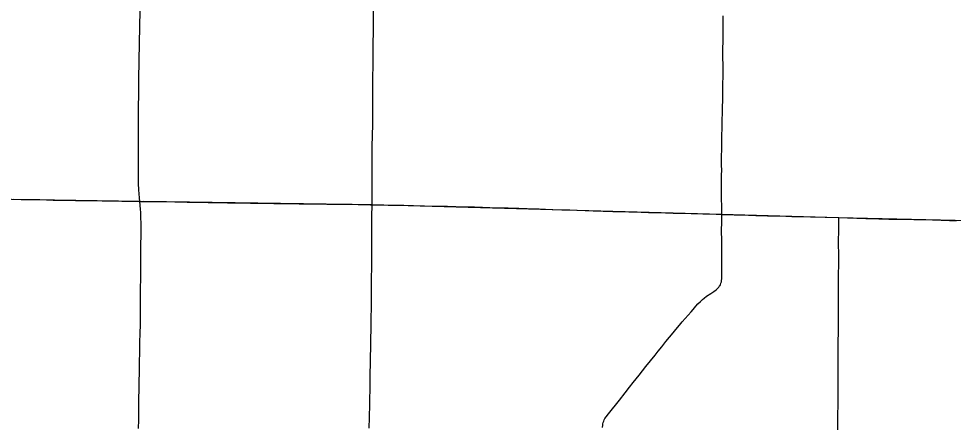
# Model space of a CAD drawing. Extents: x 9078 to 9739, y 4248 to 4966.
# Drawn here: x 9460 to 9565.4, y 4782 to 4827.9 of the extents above; entities that cross this region are included whole.
import ezdxf

# ---------------------------------------------------------------- set-up
doc = ezdxf.new("R2010")
doc.units = 0
for name, color, linetype in [('GM_X_County_Road', 7, 'Continuous'), ('GM_X_State_Route', 7, 'Continuous'), ('GM_X_Township', 7, 'Continuous'), ('GM_X_Township_Road', 7, 'Continuous')]:
    doc.layers.add(name, color=color, linetype=linetype)

msp = doc.modelspace()

# ---------------------------------------------------------------- linework, layer by layer
at = {"layer": 'GM_X_County_Road'}
for points in [[(9499.83, 4806.86), (9499.83, 4807.06), (9499.83, 4808.05), (9499.83, 4809.11), (9499.83, 4809.69), (9499.83, 4811.49), (9499.83, 4811.82), (9499.84, 4812.22), (9499.85, 4812.71), (9499.85, 4813.45), (9499.88, 4814.68), (9499.89, 4815.9), (9499.9, 4816.89), (9499.9, 4817.63), (9499.91, 4819.59), (9499.92, 4821.07), (9499.93, 4822.71), (9499.93, 4823.03), (9499.95, 4824.37), (9499.96, 4824.77), (9499.97, 4826.66), (9499.99, 4829.37)], [(9539.24, 4805.78), (9539.24, 4806.7), (9539.23, 4807.52), (9539.23, 4809.16), (9539.23, 4810.22), (9539.24, 4810.71), (9539.23, 4811.37), (9539.23, 4811.7), (9539.23, 4812.27), (9539.25, 4813.17), (9539.26, 4813.83), (9539.27, 4814.65), (9539.29, 4815.55), (9539.31, 4816.45), (9539.33, 4817.19), (9539.33, 4817.6), (9539.34, 4818.01), (9539.35, 4818.5), (9539.36, 4819.07), (9539.36, 4819.48), (9539.37, 4819.81), (9539.37, 4820.3), (9539.39, 4821.53), (9539.39, 4822.18), (9539.38, 4823.9), (9539.38, 4824.64), (9539.39, 4825.13), (9539.39, 4825.79), (9539.39, 4826.28), (9539.39, 4826.93), (9539.4, 4828.16)], [(9459.35, 4807.48), (9460.25, 4807.46), (9461.23, 4807.45), (9461.89, 4807.44), (9462.38, 4807.44), (9463.86, 4807.39), (9464.51, 4807.38), (9464.84, 4807.37), (9465.25, 4807.37), (9465.74, 4807.36), (9466.39, 4807.35), (9467.36, 4807.34), (9468.25, 4807.33), (9469.4, 4807.31), (9470.8, 4807.29), (9471.62, 4807.28), (9472.43, 4807.26), (9473.17, 4807.25), (9473.64, 4807.24)], [(9473.64, 4807.24), (9474.79, 4807.24), (9475.6, 4807.22), (9477.58, 4807.19), (9478.97, 4807.17), (9480.29, 4807.14), (9481.35, 4807.12), (9482.48, 4807.11), (9483.53, 4807.09), (9484.55, 4807.07), (9486.11, 4807.05), (9487.51, 4807.03), (9488.74, 4807.02), (9490.63, 4807), (9491.61, 4806.98), (9492.84, 4806.97), (9494.73, 4806.94), (9495.38, 4806.93), (9496.53, 4806.92), (9497.59, 4806.91), (9498.26, 4806.89), (9499.65, 4806.87), (9499.83, 4806.86)], [(9499.51, 4781.64), (9499.54, 4782.87), (9499.56, 4784.35), (9499.57, 4785.09), (9499.59, 4785.9), (9499.59, 4786.23), (9499.6, 4786.56), (9499.61, 4787.38), (9499.62, 4787.79), (9499.64, 4788.94), (9499.65, 4789.59), (9499.66, 4790), (9499.67, 4790.41), (9499.69, 4791.15), (9499.7, 4791.64), (9499.71, 4792.95), (9499.72, 4793.44), (9499.72, 4793.85), (9499.73, 4794.26), (9499.75, 4795.08), (9499.75, 4795.57), (9499.74, 4795.98), (9499.75, 4797.21), (9499.76, 4798.12), (9499.77, 4798.77), (9499.78, 4799.59), (9499.78, 4800.17), (9499.79, 4801.64), (9499.79, 4802.22), (9499.79, 4802.87), (9499.8, 4803.45), (9499.8, 4803.94), (9499.81, 4805.09), (9499.81, 4805.83), (9499.83, 4806.56), (9499.83, 4806.86)], [(9499.83, 4806.86), (9500.06, 4806.86), (9501.62, 4806.83), (9502.11, 4806.82), (9503.41, 4806.8), (9504.49, 4806.76), (9505.72, 4806.75), (9507.23, 4806.72), (9508.34, 4806.69), (9509.28, 4806.67), (9510.54, 4806.64), (9511.37, 4806.63), (9512.28, 4806.6), (9513.1, 4806.57), (9514.16, 4806.52), (9515.15, 4806.5), (9516.38, 4806.46), (9517.31, 4806.43), (9518.67, 4806.39), (9520.14, 4806.34), (9521.21, 4806.3), (9522.11, 4806.27), (9522.94, 4806.25), (9523.84, 4806.22), (9524.75, 4806.18), (9525.32, 4806.16), (9525.89, 4806.14), (9526.96, 4806.11), (9528.76, 4806.06), (9529.25, 4806.05), (9530.15, 4806.03), (9530.97, 4806), (9532.01, 4805.99), (9533.76, 4805.93), (9534.85, 4805.9), (9535.81, 4805.87), (9537.13, 4805.84), (9538.6, 4805.8), (9539.24, 4805.78)], [(9525.79, 4781.75), (9525.82, 4781.99), (9525.84, 4782.15), (9525.88, 4782.3), (9525.94, 4782.46), (9526, 4782.6), (9526.08, 4782.75), (9526.22, 4782.95), (9526.47, 4783.27), (9527.7, 4784.81), (9528.35, 4785.65), (9528.85, 4786.3), (9529.26, 4786.82), (9529.93, 4787.65), (9530.7, 4788.6), (9531.73, 4789.88), (9532.09, 4790.33), (9532.49, 4790.84), (9532.94, 4791.43), (9533.35, 4791.91), (9533.77, 4792.41), (9534.06, 4792.79), (9534.48, 4793.28), (9534.8, 4793.66), (9535.13, 4794.04), (9535.46, 4794.41), (9535.8, 4794.8), (9536.02, 4795.05), (9536.33, 4795.43), (9536.55, 4795.67), (9536.84, 4795.96), (9537.08, 4796.18), (9537.27, 4796.33), (9537.53, 4796.53), (9538, 4796.86), (9538.34, 4797.09), (9538.61, 4797.28), (9538.8, 4797.44), (9538.91, 4797.56), (9538.97, 4797.63), (9539.01, 4797.7), (9539.05, 4797.77), (9539.09, 4797.85), (9539.15, 4798), (9539.2, 4798.16), (9539.23, 4798.32), (9539.25, 4798.49), (9539.27, 4798.73), (9539.27, 4798.98), (9539.27, 4799.8), (9539.27, 4800.46), (9539.26, 4801.28), (9539.25, 4802.42), (9539.24, 4803), (9539.23, 4803.74), (9539.23, 4804.14), (9539.24, 4804.72), (9539.24, 4805.37), (9539.24, 4805.78)]]:
    msp.add_lwpolyline(points, dxfattribs=at)
at = {"layer": 'GM_X_State_Route'}
msp.add_lwpolyline([(9473.5, 4781.61), (9473.52, 4782.6), (9473.53, 4783.34), (9473.54, 4784.4), (9473.54, 4784.73), (9473.54, 4785.3), (9473.55, 4785.71), (9473.56, 4786.21), (9473.57, 4786.78), (9473.58, 4787.19), (9473.59, 4787.68), (9473.59, 4788.01), (9473.61, 4789.16), (9473.63, 4790.14), (9473.63, 4790.63), (9473.65, 4791.45), (9473.68, 4792.27), (9473.7, 4793.42), (9473.71, 4794.49), (9473.71, 4794.98), (9473.72, 4795.06), (9473.72, 4795.14), (9473.72, 4795.31), (9473.72, 4795.47), (9473.72, 4795.63), (9473.72, 4795.88), (9473.73, 4796.29), (9473.73, 4796.53), (9473.73, 4797.11), (9473.73, 4797.52), (9473.74, 4798.42), (9473.76, 4799.82), (9473.75, 4800.8), (9473.75, 4801.62), (9473.76, 4802.28), (9473.78, 4803.51), (9473.78, 4804.66), (9473.77, 4805.48), (9473.75, 4805.97), (9473.72, 4806.38), (9473.64, 4807.24), (9473.6, 4807.65), (9473.53, 4808.53), (9473.49, 4809.26), (9473.48, 4810.49), (9473.49, 4812.95), (9473.5, 4815.66), (9473.5, 4817.46), (9473.51, 4819.76), (9473.52, 4821.07), (9473.59, 4825.09), (9473.67, 4828.79)], dxfattribs=at)
at = {"layer": 'GM_X_Township'}
msp.add_lwpolyline([(9447.11, 4807.68), (9473.64, 4807.27), (9473.65, 4807.2), (9474.08, 4807.25), (9499.81, 4806.88), (9539.23, 4805.79), (9552.42, 4805.41), (9578.72, 4804.83), (9578.72, 4803.36), (9578.45, 4777.99), (9578.35, 4764.86), (9578.2, 4742.45), (9578.15, 4739.34), (9578.12, 4738.05), (9577.81, 4724.91), (9577.47, 4698.37)], dxfattribs=at)
at = {"layer": 'GM_X_Township_Road'}
for points in [[(9539.24, 4805.78), (9539.81, 4805.77), (9540.63, 4805.74), (9541.62, 4805.71), (9542.27, 4805.68), (9543.09, 4805.65), (9543.75, 4805.64), (9544.4, 4805.61), (9545.79, 4805.6), (9547.14, 4805.55), (9549.26, 4805.5), (9550.91, 4805.45), (9552.45, 4805.41)], [(9552.33, 4781.46), (9552.34, 4782.94), (9552.36, 4784.5), (9552.36, 4785.65), (9552.36, 4786.3), (9552.36, 4786.8), (9552.37, 4788.03), (9552.37, 4788.93), (9552.36, 4789.83), (9552.37, 4790.74), (9552.39, 4793.12), (9552.39, 4794.43), (9552.4, 4795.33), (9552.4, 4795.92), (9552.4, 4796.57), (9552.4, 4797.22), (9552.41, 4797.63), (9552.41, 4798.37), (9552.42, 4799.03), (9552.43, 4800.1), (9552.43, 4801.08), (9552.43, 4801.49), (9552.42, 4802.23), (9552.42, 4802.89), (9552.43, 4803.79), (9552.43, 4804.53), (9552.43, 4805.02), (9552.44, 4805.27), (9552.45, 4805.41)], [(9552.45, 4805.41), (9553.43, 4805.37), (9555.48, 4805.32), (9556.95, 4805.27), (9557.61, 4805.26), (9558.1, 4805.25), (9558.76, 4805.24), (9559.17, 4805.23), (9560.89, 4805.19), (9563.02, 4805.15), (9564.91, 4805.09), (9565.7, 4805.08)]]:
    msp.add_lwpolyline(points, dxfattribs=at)

doc.saveas('drawing.dxf')
